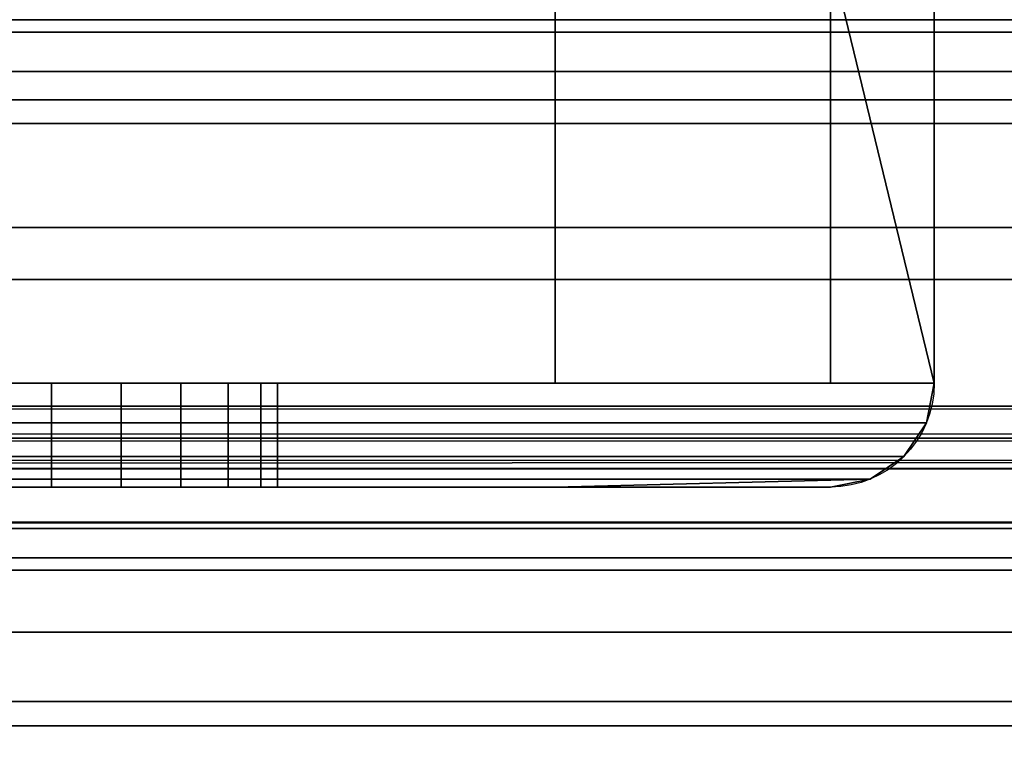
# Model space of a CAD drawing. Header units: millimetres. Extents: x -603 to 3703, y -115 to 249.
# Tile 805 of 1056: x 2576.2 to 2585.67, y -33.65 to -26.5. Entities that reach past the tile are written whole.
import ezdxf

# ---------------------------------------------------------------- set-up
doc = ezdxf.new("R2010")
doc.units = ezdxf.units.MM
doc.layers.add('151', color=7, linetype='Continuous', true_color=0xffffff)

# ---------------------------------------------------------------- blocks, each defined once
blk = doc.blocks.new('UG_SURFACE_160')
at = {"layer": '151', "color": 252, "linetype": 'Continuous', "lineweight": 35}
for points in [[(2581.8501, -17, 1161.6499), (2576, -17, 1167.5), (2576, -30, 1167.5), (2585, -30, 1158.5)], [(2585, -30, 1011.5), (2576, -30, 1002.5001), (2576, -17, 1002.5001), (2581.8501, -17, 1008.35)], [(2585, -30, 1158.5), (2585, -17, 1158.5), (2581.8501, -17, 1161.6499)], [(2581.8501, -17, 1008.35), (2585, -17, 1011.5), (2585, -30, 1011.5)], [(2585, -30, 1158.5), (2585, -17, 1110.1), (2585, -17, 1128.75)], [(2585, -30, 1158.5), (2585, -17, 1091.2499), (2585, -17, 1110.1)], [(2585, -30, 1158.5), (2585, -30, 1011.5), (2585, -17, 1058.875), (2585, -17, 1091.2499)], [(2585, -30, 1011.5), (2585, -17, 1033.975), (2585, -17, 1058.875)], [(2585, -30, 1011.5), (2585, -17, 1013.575), (2585, -17, 1033.975)], [(2585, -30, 1011.5), (2585, -17, 1011.5), (2585, -17, 1013.575)], [(2585, -17, 1128.75), (2585, -17, 1158.5), (2585, -30, 1158.5)], [(2581.3501, -18, 1009.2642), (2575.5858, -18, 1003.5), (2575.5858, -30, 1003.5), (2581.3501, -30, 1009.2642)], [(2581.3501, -30, 1160.7358), (2575.5858, -30, 1166.5), (2575.5858, -18, 1166.5), (2581.3501, -18, 1160.7358)], [(2581.3501, -30, 1009.2642), (2584.0001, -30, 1011.9143), (2584.0001, -18, 1011.9143), (2581.3501, -18, 1009.2642)], [(2581.3501, -18, 1160.7358), (2584.0001, -18, 1158.0858), (2584.0001, -30, 1158.0858), (2581.3501, -30, 1160.7358)], [(2584.0001, -18, 1128.75), (2584.0001, -18, 1110.1), (2584.0001, -30, 1108.1001), (2584.0001, -30, 1126.75)], [(2584.0001, -18, 1091.2499), (2584.0001, -30, 1093.25), (2584.0001, -30, 1099.9)], [(2584.0001, -30, 1099.9), (2584.0001, -30, 1108.1001), (2584.0001, -18, 1110.1), (2584.0001, -18, 1091.2499)], [(2584.0001, -30, 1033.975), (2584.0001, -30, 1093.25), (2584.0001, -18, 1091.2499), (2584.0001, -18, 1058.875)], [(2584.0001, -18, 1058.875), (2584.0001, -18, 1033.975), (2584.0001, -30, 1033.975)], [(2584.0001, -18, 1033.975), (2584.0001, -18, 1013.575), (2584.0001, -30, 1013.575), (2584.0001, -30, 1033.975)], [(2584.0001, -18, 1013.575), (2584.0001, -18, 1011.9143), (2584.0001, -30, 1011.9143), (2584.0001, -30, 1013.575)], [(2584.0001, -30, 1126.75), (2584.0001, -30, 1158.0858), (2584.0001, -18, 1158.0858), (2584.0001, -18, 1128.75)], [(2573.4951, -30, 1020.1199), (2575, -30, 1019.7999), (2581.3501, -30, 1013.575), (2568.0251, -30, 1013.575)], [(2568.0251, -30, 1033.975), (2581.3501, -30, 1033.975), (2575, -30, 1027.2), (2574.2307, -30, 1027.1192)], [(2575, -30, 1100.3), (2581.3501, -30, 1099.9), (2568.0251, -30, 1099.9)], [(2568.0251, -30, 1108.1001), (2581.3501, -30, 1108.1001), (2575, -30, 1107.7)], [(2568.0251, -30, 1166.5), (2575.5858, -30, 1166.5), (2581.3501, -30, 1160.7358)], [(2568.0251, -30, 1013.575), (2581.3501, -30, 1013.575), (2581.3501, -30, 1009.2642), (2575.5858, -30, 1003.5)], [(2581.3501, -30, 1160.7358), (2581.3501, -30, 1126.75), (2568.0251, -30, 1126.75), (2568.0251, -30, 1166.5)], [(2581.3501, -30, 1126.75), (2581.3501, -30, 1108.1001), (2568.0251, -30, 1108.1001), (2568.0251, -30, 1126.75)], [(2581.3501, -30, 1099.9), (2581.3501, -30, 1093.25), (2568.0251, -30, 1093.25), (2568.0251, -30, 1099.9)], [(2581.3501, -30, 1093.25), (2581.3501, -30, 1033.975), (2568.0251, -30, 1033.975), (2568.0251, -30, 1093.25)], [(2575, -30, 1100.3), (2575, -31, 1100.3), (2576.5049, -31, 1100.6199), (2576.5049, -30, 1100.6199)], [(2575, -30, 1019.7999), (2575, -31, 1019.7999), (2576.5049, -31, 1020.1199), (2576.5049, -30, 1020.1199)], [(2581.3501, -30, 1013.575), (2575, -30, 1019.7999), (2576.5049, -30, 1020.1199)], [(2581.3501, -30, 1099.9), (2575, -30, 1100.3), (2576.5049, -30, 1100.6199)], [(2575.7692, -30, 1107.6192), (2575, -30, 1107.7), (2581.3501, -30, 1108.1001)], [(2575.7692, -30, 1027.1192), (2575, -30, 1027.2), (2581.3501, -30, 1033.975)], [(2577.1749, -30, 1106.9933), (2577.1749, -31, 1106.9933), (2575.7692, -31, 1107.6192), (2575.7692, -30, 1107.6192)], [(2577.1749, -30, 1026.4933), (2577.1749, -31, 1026.4933), (2575.7692, -31, 1027.1192), (2575.7692, -30, 1027.1192)], [(2581.3501, -30, 1033.975), (2577.1749, -30, 1026.4933), (2575.7692, -30, 1027.1192)], [(2581.3501, -30, 1108.1001), (2577.1749, -30, 1106.9933), (2575.7692, -30, 1107.6192)], [(2585, -30, 1158.5), (2576, -30, 1167.5), (2575.9685, -30.3827, 1167.4238), (2584.924, -30.3827, 1158.4685)], [(2576, -30, 1002.5001), (2585, -30, 1011.5), (2584.924, -30.3827, 1011.5315), (2575.9685, -30.3827, 1002.5761)], [(2576.5049, -30, 1100.6199), (2576.5049, -31, 1100.6199), (2577.7497, -31, 1101.5242), (2577.7497, -30, 1101.5242)], [(2576.5049, -30, 1020.1199), (2576.5049, -31, 1020.1199), (2577.7497, -31, 1021.0242), (2577.7497, -30, 1021.0242)], [(2576.5049, -30, 1020.1199), (2577.7497, -30, 1021.0242), (2581.3501, -30, 1013.575)], [(2576.5049, -30, 1100.6199), (2577.7497, -30, 1101.5242), (2581.3501, -30, 1099.9)], [(2578.2044, -30, 1105.85), (2578.2044, -31, 1105.85), (2577.1749, -31, 1106.9933), (2577.1749, -30, 1106.9933)], [(2578.2044, -30, 1025.35), (2578.2044, -31, 1025.35), (2577.1749, -31, 1026.4933), (2577.1749, -30, 1026.4933)], [(2578.2044, -30, 1025.35), (2577.1749, -30, 1026.4933), (2581.3501, -30, 1033.975)], [(2578.2044, -30, 1105.85), (2577.1749, -30, 1106.9933), (2581.3501, -30, 1108.1001)], [(2577.7497, -30, 1101.5242), (2577.7497, -31, 1101.5242), (2578.5189, -31, 1102.8566), (2578.5189, -30, 1102.8566)], [(2577.7497, -30, 1021.0242), (2577.7497, -31, 1021.0242), (2578.5189, -31, 1022.3566), (2578.5189, -30, 1022.3566)], [(2577.7497, -30, 1021.0242), (2578.5189, -30, 1022.3566), (2581.3501, -30, 1013.575)], [(2577.7497, -30, 1101.5242), (2578.5189, -30, 1102.8566), (2581.3501, -30, 1099.9)], [(2578.6798, -30, 1104.3868), (2578.6798, -31, 1104.3868), (2578.2044, -31, 1105.85), (2578.2044, -30, 1105.85)], [(2578.6798, -30, 1023.8868), (2578.6798, -31, 1023.8868), (2578.2044, -31, 1025.35), (2578.2044, -30, 1025.35)], [(2581.3501, -30, 1033.975), (2578.6798, -30, 1023.8868), (2578.2044, -30, 1025.35)], [(2581.3501, -30, 1108.1001), (2578.6798, -30, 1104.3868), (2578.2044, -30, 1105.85)], [(2578.5189, -30, 1102.8566), (2578.5189, -31, 1102.8566), (2578.6798, -31, 1104.3868), (2578.6798, -30, 1104.3868)], [(2578.5189, -30, 1022.3566), (2578.5189, -31, 1022.3566), (2578.6798, -31, 1023.8868), (2578.6798, -30, 1023.8868)], [(2578.5189, -30, 1022.3566), (2578.6798, -30, 1023.8868), (2581.3501, -30, 1033.975), (2581.3501, -30, 1013.575)], [(2578.5189, -30, 1102.8566), (2578.6798, -30, 1104.3868), (2581.3501, -30, 1108.1001), (2581.3501, -30, 1099.9)], [(2581.3501, -30, 1009.2642), (2581.3501, -30, 1013.575), (2584.0001, -30, 1013.575), (2584.0001, -30, 1011.9143)], [(2584.0001, -30, 1158.0858), (2584.0001, -30, 1126.75), (2581.3501, -30, 1126.75), (2581.3501, -30, 1160.7358)], [(2584.0001, -30, 1126.75), (2584.0001, -30, 1108.1001), (2581.3501, -30, 1108.1001), (2581.3501, -30, 1126.75)], [(2584.0001, -30, 1108.1001), (2584.0001, -30, 1099.9), (2581.3501, -30, 1099.9), (2581.3501, -30, 1108.1001)], [(2584.0001, -30, 1099.9), (2584.0001, -30, 1093.25), (2581.3501, -30, 1093.25), (2581.3501, -30, 1099.9)], [(2584.0001, -30, 1093.25), (2584.0001, -30, 1033.975), (2581.3501, -30, 1033.975), (2581.3501, -30, 1093.25)], [(2584.0001, -30, 1033.975), (2584.0001, -30, 1013.575), (2581.3501, -30, 1013.575), (2581.3501, -30, 1033.975)], [(2585, -30, 1011.5), (2585, -30, 1158.5), (2584.924, -30.3827, 1158.4685), (2584.924, -30.3827, 1011.5315)], [(2584.924, -30.3827, 1158.4685), (2575.9685, -30.3827, 1167.4238), (2575.8786, -30.7071, 1167.2071), (2584.707, -30.7071, 1158.3787)], [(2575.9685, -30.3827, 1002.5761), (2584.924, -30.3827, 1011.5315), (2584.707, -30.7071, 1011.6214), (2575.8786, -30.7071, 1002.7928)], [(2584.924, -30.3827, 1011.5315), (2584.924, -30.3827, 1158.4685), (2584.707, -30.7071, 1158.3787), (2584.707, -30.7071, 1011.6214)], [(2584.707, -30.7071, 1158.3787), (2575.8786, -30.7071, 1167.2071), (2575.7444, -30.9239, 1166.8826), (2584.3828, -30.9239, 1158.2443)], [(2575.8786, -30.7071, 1002.7928), (2584.707, -30.7071, 1011.6214), (2584.3828, -30.9239, 1011.7557), (2575.7444, -30.9239, 1003.1173)], [(2584.707, -30.7071, 1011.6214), (2584.707, -30.7071, 1158.3787), (2584.3828, -30.9239, 1158.2443), (2584.3828, -30.9239, 1011.7557)], [(2584.3828, -30.9239, 1158.2443), (2575.7444, -30.9239, 1166.8826), (2575.5858, -31, 1166.5), (2581.3501, -31, 1160.7358)], [(2581.3501, -31, 1009.2642), (2575.5858, -31, 1003.5), (2575.7444, -30.9239, 1003.1173), (2584.3828, -30.9239, 1011.7557)], [(2581.3501, -31, 1160.7358), (2584.0001, -31, 1158.0858), (2584.3828, -30.9239, 1158.2443)], [(2584.3828, -30.9239, 1011.7557), (2584.0001, -31, 1011.9143), (2581.3501, -31, 1009.2642)], [(2584.3828, -30.9239, 1011.7557), (2584.0001, -31, 1033.975), (2584.0001, -31, 1013.575)], [(2584.3828, -30.9239, 1158.2443), (2584.0001, -31, 1097.9), (2584.0001, -31, 1091.2499)], [(2584.0001, -31, 1091.2499), (2584.0001, -31, 1033.975), (2584.3828, -30.9239, 1011.7557), (2584.3828, -30.9239, 1158.2443)], [(2584.3828, -30.9239, 1158.2443), (2584.0001, -31, 1110.1), (2584.0001, -31, 1097.9)], [(2584.0001, -31, 1013.575), (2584.0001, -31, 1011.9143), (2584.3828, -30.9239, 1011.7557)], [(2584.3828, -30.9239, 1158.2443), (2584.0001, -31, 1128.75), (2584.0001, -31, 1110.1)], [(2584.3828, -30.9239, 1158.2443), (2584.0001, -31, 1158.0858), (2584.0001, -31, 1128.75)], [(2581.3501, -31, 1033.975), (2568.0251, -31, 1033.975), (2574.2307, -31, 1027.1192), (2575, -31, 1027.2)], [(2568.0251, -31, 1013.575), (2581.3501, -31, 1013.575), (2575, -31, 1019.7999), (2573.4951, -31, 1020.1199)], [(2581.3501, -31, 1110.1), (2568.0251, -31, 1110.1), (2574.2307, -31, 1107.6192), (2575, -31, 1107.7)], [(2568.0251, -31, 1097.9), (2581.3501, -31, 1097.9), (2575, -31, 1100.3), (2573.4951, -31, 1100.6199)], [(2568.0251, -31, 1013.575), (2568.0251, -31, 1003.5), (2575.5858, -31, 1003.5), (2581.3501, -31, 1009.2642)], [(2568.0251, -31, 1128.75), (2581.3501, -31, 1128.75), (2581.3501, -31, 1160.7358), (2575.5858, -31, 1166.5)], [(2581.3501, -31, 1009.2642), (2581.3501, -31, 1013.575), (2568.0251, -31, 1013.575)], [(2568.0251, -31, 1128.75), (2568.0251, -31, 1110.1), (2581.3501, -31, 1110.1), (2581.3501, -31, 1128.75)], [(2568.0251, -31, 1097.9), (2568.0251, -31, 1091.2499), (2581.3501, -31, 1091.2499), (2581.3501, -31, 1097.9)], [(2568.0251, -31, 1091.2499), (2568.0251, -31, 1033.975), (2581.3501, -31, 1033.975), (2581.3501, -31, 1091.2499)], [(2575, -31, 1027.2), (2575.7692, -31, 1027.1192), (2581.3501, -31, 1033.975)], [(2575, -31, 1107.7), (2575.7692, -31, 1107.6192), (2581.3501, -31, 1110.1)], [(2576.5049, -31, 1100.6199), (2575, -31, 1100.3), (2581.3501, -31, 1097.9)], [(2576.5049, -31, 1020.1199), (2575, -31, 1019.7999), (2581.3501, -31, 1013.575)], [(2575.7692, -31, 1027.1192), (2577.1749, -31, 1026.4933), (2581.3501, -31, 1033.975)], [(2575.7692, -31, 1107.6192), (2577.1749, -31, 1106.9933), (2581.3501, -31, 1110.1)], [(2581.3501, -31, 1013.575), (2577.7497, -31, 1021.0242), (2576.5049, -31, 1020.1199)], [(2581.3501, -31, 1097.9), (2577.7497, -31, 1101.5242), (2576.5049, -31, 1100.6199)], [(2581.3501, -31, 1033.975), (2577.1749, -31, 1026.4933), (2578.2044, -31, 1025.35)], [(2581.3501, -31, 1110.1), (2577.1749, -31, 1106.9933), (2578.2044, -31, 1105.85)], [(2581.3501, -31, 1013.575), (2578.5189, -31, 1022.3566), (2577.7497, -31, 1021.0242)], [(2581.3501, -31, 1097.9), (2578.5189, -31, 1102.8566), (2577.7497, -31, 1101.5242)], [(2578.2044, -31, 1025.35), (2578.6798, -31, 1023.8868), (2581.3501, -31, 1033.975)], [(2578.2044, -31, 1105.85), (2578.6798, -31, 1104.3868), (2581.3501, -31, 1110.1)], [(2581.3501, -31, 1013.575), (2581.3501, -31, 1033.975), (2578.6798, -31, 1023.8868), (2578.5189, -31, 1022.3566)], [(2581.3501, -31, 1097.9), (2581.3501, -31, 1110.1), (2578.6798, -31, 1104.3868), (2578.5189, -31, 1102.8566)], [(2581.3501, -31, 1160.7358), (2581.3501, -31, 1128.75), (2584.0001, -31, 1128.75), (2584.0001, -31, 1158.0858)], [(2584.0001, -31, 1011.9143), (2584.0001, -31, 1013.575), (2581.3501, -31, 1013.575), (2581.3501, -31, 1009.2642)], [(2581.3501, -31, 1128.75), (2581.3501, -31, 1110.1), (2584.0001, -31, 1110.1), (2584.0001, -31, 1128.75)], [(2581.3501, -31, 1110.1), (2581.3501, -31, 1097.9), (2584.0001, -31, 1097.9), (2584.0001, -31, 1110.1)], [(2581.3501, -31, 1097.9), (2581.3501, -31, 1091.2499), (2584.0001, -31, 1091.2499), (2584.0001, -31, 1097.9)], [(2581.3501, -31, 1091.2499), (2581.3501, -31, 1033.975), (2584.0001, -31, 1033.975), (2584.0001, -31, 1091.2499)], [(2581.3501, -31, 1033.975), (2581.3501, -31, 1013.575), (2584.0001, -31, 1013.575), (2584.0001, -31, 1033.975)]]:
    blk.add_3dface(points, dxfattribs=at)
blk = doc.blocks.new('UG_SURFACE_165')
at = {"layer": '151', "color": 250, "linetype": 'Continuous', "lineweight": 35}
for points in [[(2491.4999, -25.6481, 0.7284), (3508.5001, -25.6481, 0.7284), (3508.5001, -26.6213, 1.3787), (2491.4999, -26.6213, 1.3787)], [(2491.4999, -27.5, 23.5), (3508.5001, -27.5, 23.5), (3508.5001, -26.5, 23.5), (2491.4999, -26.5, 23.5)], [(2491.4999, -26.6213, 1.3787), (3508.5001, -26.6213, 1.3787), (3508.5001, -27.2716, 2.3519), (2491.4999, -27.2716, 2.3519)], [(2491.4999, -27.2716, 2.3519), (3508.5001, -27.2716, 2.3519), (3508.5001, -27.5, 3.5), (2491.4999, -27.5, 3.5)], [(2491.4999, -27.5, 3.5), (3508.5001, -27.5, 3.5), (3508.5001, -27.5, 23.5), (2491.4999, -27.5, 23.5)]]:
    blk.add_3dface(points, dxfattribs=at)
blk = doc.blocks.new('UG_SURFACE_166')
at = {"layer": '151', "color": 252, "linetype": 'Continuous', "lineweight": 35}
for points in [[(2491.4999, -24.2276, 24), (3508.5001, -24.2276, 24), (3508.5001, -27.5, 24), (2491.4999, -27.5, 24)], [(2491.4999, -28.5, 30.5), (3508.5001, -28.5, 30.5), (3508.5001, -24.25, 30.5), (2491.4999, -24.25, 30.5)], [(2491.4999, -27, 28), (3508.5001, -27, 28), (3508.5001, -27.5, 29.5), (2491.4999, -27.5, 29.5)], [(2491.4999, -27.5, 26.5), (3508.5001, -27.5, 26.5), (3508.5001, -27, 28), (2491.4999, -27, 28)], [(2491.4999, -27.5, 0.5), (3508.5001, -27.5, 0.5), (3508.5001, -28.5, 0.5), (2491.4999, -28.5, 0.5)], [(2491.4999, -27.5, 24), (3508.5001, -27.5, 24), (3508.5001, -27.5, 0.5), (2491.4999, -27.5, 0.5)], [(2491.4999, -27.5, 29.5), (3508.5001, -27.5, 29.5), (3508.5001, -28.5, 29.5), (2491.4999, -28.5, 29.5)], [(2491.4999, -28.5, 26.5), (3508.5001, -28.5, 26.5), (3508.5001, -27.5, 26.5), (2491.4999, -27.5, 26.5)], [(2491.4999, -28.5, 0.5), (3508.5001, -28.5, 0.5), (3508.5001, -28.5, 26.5), (2491.4999, -28.5, 26.5)], [(2491.4999, -28.5, 29.5), (3508.5001, -28.5, 29.5), (3508.5001, -28.5, 30.5), (2491.4999, -28.5, 30.5)]]:
    blk.add_3dface(points, dxfattribs=at)
blk = doc.blocks.new('UG_SURFACE_168')
at = {"layer": '151', "color": 43, "linetype": 'Continuous', "lineweight": 35}
for points in [[(2490.9999, -34, 2017), (3509.0001, -34, 2017), (3509.0001, 0, 2017), (2490.9999, 0, 2017)], [(2490.9999, -29, 30.5), (2490.9999, -13, 30.5), (3509.0001, -13, 30.5), (3509.0001, -29, 30.5)], [(2490.9999, -34), (2490.9999, -29), (3509.0001, -29), (3509.0001, -34)], [(2490.9999, -29), (2490.9999, -29, 30.5), (3509.0001, -29, 30.5), (3509.0001, -29)]]:
    blk.add_3dface(points, dxfattribs=at)
blk = doc.blocks.new('UG_SURFACE_230')
at = {"layer": '151', "color": 252, "linetype": 'Continuous', "lineweight": 35}
for points in [[(2485.5001, -30.22, 2021.75), (3514.4999, -30.22, 2021.75), (3514.4999, 62.62, 2021.75), (2485.5001, 62.62, 2021.75)], [(2487, -30.22, 2020.2501), (2487, 62.62, 2020.2501), (3513, 62.62, 2020.2501), (3513, -30.22, 2020.2501)], [(2431.9999, -13.3, 2075.2499), (2431.9999, -30.22, 2075.2499), (3568.0001, -30.22, 2075.2499), (3568.0001, -13.3, 2075.2499)], [(2433.5001, -13.3, 2073.75), (3566.4999, -13.3, 2073.75), (3566.4999, -30.22, 2073.75), (2433.5001, -30.22, 2073.75)], [(3568.0001, -30.22, 2075.2499), (2431.9999, -30.22, 2075.2499), (2432.0593, -30.8209, 2075.1908)], [(3567.9407, -30.8209, 2075.1908), (3568.0001, -30.22, 2075.2499), (2432.0593, -30.8209, 2075.1908)], [(2433.5303, -30.5282, 2073.7197), (2433.5001, -30.22, 2073.75), (3566.4999, -30.22, 2073.75)], [(2433.5303, -30.5282, 2073.7197), (3566.4999, -30.22, 2073.75), (3566.4697, -30.5282, 2073.7197)], [(3514.5304, -30.5282, 2021.7803), (2485.5001, -30.22, 2021.75), (2485.4696, -30.5282, 2021.7803)], [(3514.5304, -30.5282, 2021.7803), (3514.4999, -30.22, 2021.75), (2485.5001, -30.22, 2021.75)], [(2486.9409, -30.8209, 2020.3092), (3513, -30.22, 2020.2501), (3513.0591, -30.8209, 2020.3092)], [(2486.9409, -30.8209, 2020.3092), (2487, -30.22, 2020.2501), (3513, -30.22, 2020.2501)], [(3566.4697, -30.5282, 2073.7197), (3566.3798, -30.8246, 2073.6296), (2433.6202, -30.8246, 2073.6296), (2433.5303, -30.5282, 2073.7197)], [(2485.4696, -30.5282, 2021.7803), (2485.3797, -30.8246, 2021.8704), (3514.6203, -30.8246, 2021.8704)], [(2485.4696, -30.5282, 2021.7803), (3514.6203, -30.8246, 2021.8704), (3514.5304, -30.5282, 2021.7803)], [(2432.0593, -30.8209, 2075.1908), (2432.2345, -31.3987, 2075.0155), (3567.7655, -31.3987, 2075.0155), (3567.9407, -30.8209, 2075.1908)], [(3566.0372, -31.3372, 2073.2872), (2433.9628, -31.3372, 2073.2872), (2433.6202, -30.8246, 2073.6296), (3566.3798, -30.8246, 2073.6296)], [(3514.6203, -30.8246, 2021.8704), (2485.3797, -30.8246, 2021.8704), (2485.0373, -31.3372, 2022.2127), (3514.9627, -31.3372, 2022.2127)], [(3513.0591, -30.8209, 2020.3092), (2486.7656, -31.3987, 2020.4844), (2486.9409, -30.8209, 2020.3092)], [(3513.0591, -30.8209, 2020.3092), (3513.2344, -31.3987, 2020.4844), (2486.7656, -31.3987, 2020.4844)], [(3565.5246, -31.6797, 2072.7746), (2434.4754, -31.6797, 2072.7746), (2433.9628, -31.3372, 2073.2872), (3566.0372, -31.3372, 2073.2872)], [(3514.9627, -31.3372, 2022.2127), (2485.0373, -31.3372, 2022.2127), (2484.5247, -31.6797, 2022.7253), (3515.4753, -31.6797, 2022.7253)], [(3567.7655, -31.3987, 2075.0155), (2432.2345, -31.3987, 2075.0155), (2432.9021, -32.3979, 2074.348), (3567.0979, -32.3979, 2074.348)], [(3513.9022, -32.3979, 2021.152), (2486.0978, -32.3979, 2021.152), (2486.7656, -31.3987, 2020.4844), (3513.2344, -31.3987, 2020.4844)], [(3564.9199, -31.8, 2072.17), (2435.0801, -31.8, 2072.17), (2434.4754, -31.6797, 2072.7746), (3565.5246, -31.6797, 2072.7746)], [(3515.4753, -31.6797, 2022.7253), (2484.5247, -31.6797, 2022.7253), (2483.9201, -31.8, 2023.33), (3516.0799, -31.8, 2023.33)], [(2435.0801, -31.8, 2072.17), (3564.9199, -31.8, 2072.17), (3516.0799, -31.8, 2023.33), (2483.9201, -31.8, 2023.33)], [(3567.0979, -32.3979, 2074.348), (2432.9021, -32.3979, 2074.348), (2433.9013, -33.0656, 2073.3488), (3566.0987, -33.0656, 2073.3488)], [(3514.9014, -33.0656, 2022.1512), (2485.0986, -33.0656, 2022.1512), (2486.0978, -32.3979, 2021.152), (3513.9022, -32.3979, 2021.152)], [(3566.0987, -33.0656, 2073.3488), (2433.9013, -33.0656, 2073.3488), (2435.0801, -33.3, 2072.17), (3564.9199, -33.3, 2072.17)], [(3516.0799, -33.3, 2023.33), (2483.9201, -33.3, 2023.33), (2485.0986, -33.0656, 2022.1512), (3514.9014, -33.0656, 2022.1512)], [(2435.0801, -33.3, 2072.17), (2483.9201, -33.3, 2023.33), (3516.0799, -33.3, 2023.33), (3564.9199, -33.3, 2072.17)]]:
    blk.add_3dface(points, dxfattribs=at)

msp = doc.modelspace()

# ---------------------------------------------------------------- linework, layer by layer
at = {"layer": '151', "color": 252, "linetype": 'Continuous', "lineweight": -3, "true_color": 0x939598}
for p, q in [((2585, -30, 1011.5), (2585, -17, 1011.5)), ((2585, -17, 1158.5), (2585, -30, 1158.5)), ((2584, -30, 1011.9142), (2584, -18, 1011.9142)), ((2584, -18, 1158.0858), (2584, -30, 1158.0858)), ((3502.5, -26.5, 8), (2491.5, -26.5, 8)), ((3508.5, -26.5, 3.5), (2491.5, -26.5, 3.5)), ((3502.5, -26.5, 23.5), (2491.5, -26.5, 23.5)), ((3508.5, -26.5, 5.5), (2491.5, -26.5, 5.5)), ((3508.5, -26.5, 6.5), (2491.5, -26.5, 6.5)), ((3508.5, -26.5, 23.5), (2491.5, -26.5, 23.5)), ((3508.5, -27, 28), (2491.5, -27, 28)), ((3508.5, -27.5, 3.5), (2491.5, -27.5, 3.5)), ((3508.5, -27.5, 0.5), (2491.5, -27.5, 0.5)), ((3508.5, -27.5, 23.5), (2491.5, -27.5, 23.5)), ((3508.5, -27.5, 26.5), (2491.5, -27.5, 26.5)), ((3508.5, -27.5, 29.5), (2491.5, -27.5, 29.5)), ((3508.5, -27.5, 24), (2491.5, -27.5, 24)), ((3508.5, -28.5, 26.5), (2491.5, -28.5, 26.5)), ((3508.5, -28.5, 0.5), (2491.5, -28.5, 0.5)), ((3508.5, -28.5, 30.5), (2491.5, -28.5, 30.5)), ((3508.5, -28.5, 29.5), (2491.5, -28.5, 29.5)), ((2491, -29, 30.5), (3509, -29, 30.5)), ((3509, -29), (2491, -29)), ((2584, -30, 1158.0858), (2575.5858, -30, 1166.5)), ((2575.5858, -30, 1003.5), (2584, -30, 1011.9142)), ((2576, -30, 1167.5), (2585, -30, 1158.5)), ((2585, -30, 1011.5), (2576, -30, 1002.5)), ((2584, -30, 1158.0858), (2584, -30, 1011.9142)), ((2585, -30, 1158.5), (2585, -30, 1011.5)), ((3568, -30.22, 2075.25), (2432, -30.22, 2075.25)), ((3566.5, -30.22, 2073.75), (2433.5, -30.22, 2073.75)), ((3514.5, -30.22, 2021.75), (2485.5, -30.22, 2021.75)), ((3513, -30.22, 2020.25), (2487, -30.22, 2020.25)), ((2575.5858, -31, 1003.5), (2584, -31, 1011.9142)), ((2584, -31, 1158.0858), (2575.5858, -31, 1166.5)), ((2584, -31, 1011.9142), (2584, -31, 1158.0858)), ((3564.92, -31.8, 2072.17), (2435.08, -31.8, 2072.17)), ((3516.08, -31.8, 2023.33), (2483.92, -31.8, 2023.33)), ((3564.92, -33.3, 2072.17), (2435.08, -33.3, 2072.17)), ((3516.08, -33.3, 2023.33), (2483.92, -33.3, 2023.33))]:
    msp.add_line(p, q, dxfattribs=at)
at = {"layer": '151', "color": 252, "linetype": 'Continuous', "lineweight": -3, "true_color": 0x939598, "extrusion": (0, 1, 0)}
for centre in [(-2575, 1023.5, -30), (-2575, 1104, -30), (-2575, 1023.5, -30), (-2575, 1023.5, -31), (-2575, 1104, -31)]:
    msp.add_circle(centre, 3.7, dxfattribs=at)
at = {"layer": '151', "color": 252, "linetype": 'Continuous', "lineweight": -3, "true_color": 0x939598, "extrusion": (-0.382683, -2.71969e-16, -0.92388)}
msp.add_ellipse((2584, -30, 1011.9142), major_axis=(-1, 0, 0.4142), ratio=0.92388, start_param=3.141593, end_param=4.712389, dxfattribs=at)
at = {"layer": '151', "color": 252, "linetype": 'Continuous', "lineweight": -3, "true_color": 0x939598, "extrusion": (0.382683, -2.71969e-16, -0.92388)}
msp.add_ellipse((2584, -30, 1158.0858), major_axis=(-1, 0, -0.4142), ratio=0.92388, start_param=3.141593, end_param=4.712389, dxfattribs=at)

# ---------------------------------------------------------------- block references
at = {"layer": '151', "color": 252, "linetype": 'Continuous', "lineweight": -3, "true_color": 0x939598}
for name in ['UG_SURFACE_230', 'UG_SURFACE_168', 'UG_SURFACE_160', 'UG_SURFACE_166', 'UG_SURFACE_165']:
    msp.add_blockref(name, (0, 0), dxfattribs=at)

doc.saveas('drawing.dxf')
